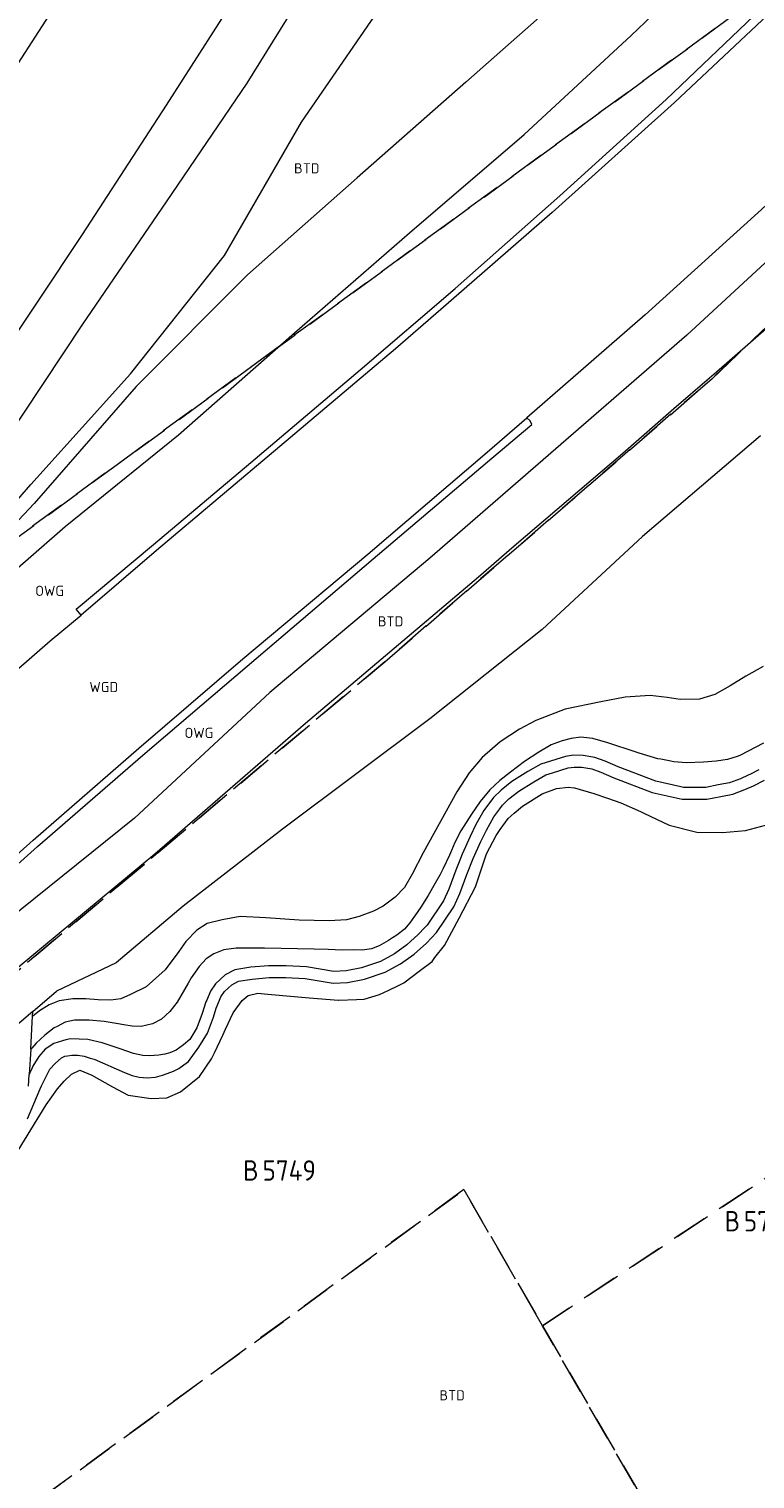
# Model space of a CAD drawing. Header units: metres. Extents: x 207644 to 210135, y 370459 to 373417.
# Tile 258 of 279: x 208530 to 208594, y 372613 to 372741. Entities that reach past the tile are written whole.
import ezdxf
from ezdxf.enums import TextEntityAlignment as Align

# ---------------------------------------------------------------- set-up
doc = ezdxf.new("R2010")
doc.units = ezdxf.units.M
doc.linetypes.add('HIDDEN2', pattern=[4.7625, 3.175, -1.5875])
for name, color, linetype in [('BTD', 7, 'Continuous'), ('KAD_perceelnummer', 212, 'Continuous'), ('KAD_sectie', 212, 'Continuous'), ('KAD_Vastgesteld_Perceel', 212, 'Continuous'), ('OWG', 7, 'Continuous'), ('WGD', 7, 'Continuous')]:
    doc.layers.add(name, color=color, linetype=linetype)
doc.layers.add('GKL', color=52, linetype='Continuous', lineweight=25)
doc.layers.add('GMV', color=7, linetype='Continuous', lineweight=25)
doc.styles.add('ISO', font='isocpeur.ttf', dxfattribs={"height": 1})
doc.styles.add('ISOCP', font='ISOCP.shx', dxfattribs={"height": 1.8})

# ---------------------------------------------------------------- blocks, each defined once
blk = doc.blocks.new('ACMAP_ANN_TEMPLATE_Vastgesteld_Perceelnummer')
at = {"layer": 'KAD_perceelnummer', "style": 'ISOCP'}
blk.add_attdef('Perceelnummer', text='', height=1.8, dxfattribs=at).set_placement((0, 0), align=Align.MIDDLE)
at = {"layer": 'KAD_sectie', "style": 'ISOCP'}
blk.add_attdef('sectie', text='', height=1.8, dxfattribs=at).set_placement((-2.7, 0), align=Align.MIDDLE_RIGHT)

msp = doc.modelspace()

# ---------------------------------------------------------------- linework, layer by layer
at = {"layer": 'GKL', "color": 253, "linetype": 'Continuous', "lineweight": 13}
for points in [[(208582.982, 372740.35), (208592.252, 372749.215)], [(208556.5, 372748.207), (208549.007, 372736.164)], [(208573.514, 372731.612), (208582.982, 372740.35)], [(208549.007, 372736.164), (208541.903, 372725.667)], [(208563.392, 372722.93), (208573.514, 372731.612)], [(208541.903, 372725.667), (208534.501, 372714.888)], [(208553.221, 372714.099), (208563.392, 372722.93)], [(208595.198, 372720.652), (208587.893, 372713.909)], [(208534.501, 372714.888), (208527.486, 372704.3)], [(208542.981, 372705.112), (208553.221, 372714.099)], [(208587.893, 372713.909), (208565.172, 372694.221)], [(208532.984, 372697.007), (208542.981, 372705.112)], [(208523.176, 372688.469), (208532.984, 372697.007)], [(208565.172, 372694.221), (208551.06, 372682.346)], [(208551.06, 372682.346), (208539.084, 372671.269)], [(208539.084, 372671.269), (208526.407, 372661.085)]]:
    msp.add_lwpolyline(points, dxfattribs=at)
at = {"layer": 'GMV', "color": 253, "linetype": 'Continuous', "lineweight": 13}
for points in [[(208592.877, 372854.324), (208587.672, 372843.113), (208582.906, 372833.072), (208577.274, 372821.751), (208571.93, 372811.396), (208566.355, 372800.877), (208560.093, 372789.551), (208553.792, 372778.494), (208547.269, 372767.401), (208539.643, 372754.874), (208533.037, 372744.466), (208526.086, 372733.736), (208519.142, 372723.19), (208511.938, 372712.509), (208504.461, 372701.766), (208497.362, 372691.641), (208490.111, 372681.461), (208482.31, 372670.663), (208474.738, 372660.314), (208466.98, 372649.728), (208459.392, 372639.364), (208451.74, 372628.877), (208444.346, 372618.923), (208436.671, 372608.487)], [(208534.369, 372689.193), (208533.948, 372689.71), (208540.777, 372695.432), (208549.382, 372702.674), (208559.032, 372710.846), (208567.41, 372718.015), (208576.681, 372726.207), (208586.064, 372734.714), (208595.09, 372743.323), (208604.066, 372752.235), (208613.335, 372762.113), (208621.942, 372771.752), (208628.959, 372780.088), (208637.281, 372790.392), (208640.537, 372794.718), (208647.312, 372803.956), (208660.389, 372823.257)], [(208660.9, 372822.933), (208647.674, 372803.316), (208641.08, 372794.296), (208637.801, 372789.932), (208631.571, 372781.982), (208620.397, 372768.882), (208610.557, 372757.969), (208604.858, 372751.928), (208595.515, 372742.623), (208586.789, 372734.443), (208576.005, 372724.727), (208566.164, 372716.169), (208562.162, 372712.688), (208551.94, 372704.072), (208541.033, 372694.903), (208534.369, 372689.193)], [(208669.244, 372813.223), (208662.328, 372802.99), (208652.517, 372789.215), (208646.97, 372781.885), (208640.86, 372774.235), (208629.548, 372760.815), (208619.632, 372749.95), (208613.355, 372743.373), (208604.201, 372734.091), (208594.469, 372725.005), (208584.21, 372715.706), (208573.741, 372706.612)], [(208675.945, 372809.27), (208666.008, 372794.664), (208655.175, 372780.021), (208645.827, 372768.085), (208633.568, 372753.583), (208623.553, 372742.21), (208613.304, 372732.048), (208598.128, 372717.289), (208590.519, 372710.645), (208589.882, 372710.102), (208586.747, 372707.386), (208582.235, 372703.459), (208572.636, 372695.265), (208569.48, 372692.548), (208567.194, 372690.584), (208554.215, 372679.63), (208540.903, 372668.078), (208528.826, 372658.093), (208521.276, 372652.109), (208516.926, 372647.866), (208508.773, 372639.076)], [(208601.516, 372767.314), (208587.624, 372754.037), (208578.113, 372744.846), (208568.358, 372736.25), (208558.755, 372727.794), (208549.076, 372719.237), (208539.235, 372709.367), (208530.231, 372699.045), (208521.09, 372689.356), (208513.21, 372679.877), (208507.111, 372673.616), (208510.696, 372677.74), (208516.113, 372684.173), (208521.717, 372691.272), (208529.951, 372700.73), (208538.739, 372710.503), (208547.057, 372720.929), (208553.847, 372732.718), (208562.11, 372744.728), (208569.14, 372755.354), (208576.782, 372767.816), (208584.279, 372780.562)], [(208450.081, 372605.177), (208457.514, 372615.075), (208462.461, 372621.599), (208462.503, 372621.607), (208462.919, 372622.493), (208467.118, 372628.087), (208474.889, 372638.612), (208481.489, 372647.425), (208488.931, 372657.634), (208496.376, 372667.878), (208504.555, 372679.298), (208511.92, 372689.697), (208519.471, 372700.472), (208526.747, 372711.188), (208534.495, 372722.796), (208541.936, 372734.208), (208549.008, 372745.31)], [(208470.418, 372608.254), (208477.892, 372617.152), (208478.256, 372617.572), (208486.15, 372626.48), (208494.549, 372635.604), (208503.059, 372644.211), (208511.893, 372652.752), (208520.951, 372661.122), (208530.149, 372669.332), (208539.479, 372677.444), (208548.661, 372685.322), (208559.706, 372694.579), (208570.242, 372703.569), (208573.741, 372706.612)], [(208470.879, 372607.832), (208478.42, 372616.836), (208478.627, 372617.11), (208486.658, 372626.168), (208495.077, 372635.11), (208503.607, 372643.792), (208512.326, 372652.252), (208521.448, 372660.648), (208530.534, 372668.748), (208539.84, 372676.812), (208549.059, 372684.687), (208560.186, 372694.165), (208570.647, 372703.041), (208574.185, 372706.023), (208574.055, 372706.332), (208573.741, 372706.612)], [(208594.381, 372705.016), (208583.97, 372696.117)], [(208583.97, 372696.117), (208575.1, 372687.924)], [(208403.521, 372539.255), (208405.964, 372542.639), (208409.688, 372547.785), (208413.256, 372552.616), (208415.763, 372555.904), (208423.39, 372566.133), (208430.599, 372576.106), (208438.217, 372586.376), (208445.526, 372596.145), (208453.171, 372606.216), (208460.538, 372615.79), (208464.117, 372620.376), (208465.896, 372622.437), (208468.772, 372625.765), (208477.258, 372635.295), (208485.852, 372644.248), (208494.759, 372653.245), (208502.694, 372660.99), (208512.891, 372670.466), (208522.12, 372678.642), (208531.652, 372686.913), (208534.369, 372689.193)], [(208575.1, 372687.924), (208565.18, 372680.027)], [(208594.618, 372684.651), (208593.092, 372683.792)], [(208593.092, 372683.792), (208591.705, 372682.952)], [(208582.426, 372681.944), (208580.304, 372681.546)], [(208584.641, 372682.098), (208582.426, 372681.944)], [(208586.151, 372681.906), (208584.641, 372682.098)], [(208587.31, 372681.751), (208586.151, 372681.906)], [(208589.001, 372681.764), (208587.31, 372681.751)], [(208590.36, 372682.192), (208589.001, 372681.764)], [(208591.705, 372682.952), (208590.36, 372682.192)], [(208577.153, 372680.894), (208574.562, 372679.873)], [(208580.304, 372681.546), (208577.153, 372680.894)], [(208565.18, 372680.027), (208552.183, 372670.294)], [(208574.562, 372679.873), (208573.1, 372679.127)], [(208571.406, 372678.012), (208569.818, 372676.628)], [(208573.1, 372679.127), (208571.406, 372678.012)], [(208576.874, 372678.086), (208575.912, 372677.728)], [(208577.655, 372678.29), (208576.874, 372678.086)], [(208578.512, 372678.409), (208577.655, 372678.29)], [(208579.597, 372678.302), (208578.512, 372678.409)], [(208580.895, 372677.927), (208579.597, 372678.302)], [(208583.402, 372677.081), (208580.895, 372677.927)], [(208569.818, 372676.628), (208568.655, 372675.264)], [(208574.828, 372677.103), (208573.552, 372676.268)], [(208575.912, 372677.728), (208574.828, 372677.103)], [(208577.178, 372676.715), (208575.004, 372676.041)], [(208577.879, 372676.821), (208577.178, 372676.715)], [(208578.722, 372676.796), (208577.879, 372676.821)], [(208579.761, 372676.614), (208578.722, 372676.796)], [(208583.667, 372676.991), (208583.402, 372677.081)], [(208585.325, 372676.514), (208583.667, 372676.991)], [(208592.326, 372676.703), (208591.494, 372676.429)], [(208592.583, 372676.788), (208592.326, 372676.703)], [(208594.662, 372677.892), (208592.583, 372676.788)], [(208573.552, 372676.268), (208572.307, 372675.329)], [(208573.832, 372675.371), (208572.43, 372674.497)], [(208575.004, 372676.041), (208573.832, 372675.371)], [(208576.012, 372675.262), (208577.412, 372675.697)], [(208577.412, 372675.697), (208577.942, 372675.777)], [(208577.942, 372675.777), (208578.555, 372675.759)], [(208578.555, 372675.759), (208578.616, 372675.757)], [(208578.616, 372675.757), (208579.496, 372675.603)], [(208579.496, 372675.603), (208580.284, 372675.325)], [(208580.663, 372676.296), (208579.761, 372676.614)], [(208581.815, 372675.802), (208580.663, 372676.296)], [(208585.135, 372674.538), (208581.815, 372675.802)], [(208585.582, 372676.463), (208585.325, 372676.514)], [(208586.47, 372676.286), (208585.582, 372676.463)], [(208586.731, 372676.234), (208586.47, 372676.286)], [(208587.862, 372676.144), (208586.731, 372676.234)], [(208589.365, 372676.206), (208587.862, 372676.144)], [(208590.465, 372676.295), (208589.365, 372676.206)], [(208591.494, 372676.429), (208590.465, 372676.295)], [(208594.238, 372675.524), (208593.5, 372675.147)], [(208568.655, 372675.264), (208567.558, 372673.59)], [(208571.38, 372674.597), (208570.473, 372673.762)], [(208572.307, 372675.329), (208571.38, 372674.597)], [(208572.43, 372674.497), (208571.481, 372673.744)], [(208573.032, 372673.644), (208574.367, 372674.476)], [(208574.367, 372674.476), (208575.422, 372675.079)], [(208575.422, 372675.079), (208576.012, 372675.262)], [(208580.284, 372675.325), (208581.425, 372674.836)], [(208581.425, 372674.836), (208584.832, 372673.538)], [(208587.367, 372674.027), (208585.135, 372674.538)], [(208590.66, 372674.192), (208589.552, 372673.975)], [(208591.657, 372674.388), (208590.66, 372674.192)], [(208592.614, 372674.746), (208591.657, 372674.388)], [(208593.317, 372675.053), (208592.614, 372674.746)], [(208593.005, 372673.78), (208593.763, 372674.11)], [(208593.5, 372675.147), (208593.317, 372675.053)], [(208593.763, 372674.11), (208594.74, 372674.61)], [(208567.558, 372673.59), (208564.598, 372668.201)], [(208570.473, 372673.762), (208569.626, 372672.744)], [(208570.818, 372673.084), (208569.962, 372671.945)], [(208571.481, 372673.744), (208570.818, 372673.084)], [(208571.606, 372672.398), (208572.175, 372672.964)], [(208572.175, 372672.964), (208573.032, 372673.644)], [(208573.36, 372672.31), (208575.106, 372673.414)], [(208575.106, 372673.414), (208576.377, 372673.87)], [(208576.377, 372673.87), (208577.404, 372673.986)], [(208577.404, 372673.986), (208577.969, 372673.953)], [(208577.969, 372673.953), (208579.658, 372673.431)], [(208579.658, 372673.431), (208580.891, 372673.013)], [(208580.891, 372673.013), (208582.057, 372672.618)], [(208584.832, 372673.538), (208587.482, 372672.931)], [(208587.599, 372673.974), (208587.367, 372674.027)], [(208587.482, 372672.931), (208589.653, 372672.933)], [(208588.272, 372673.974), (208587.599, 372673.974)], [(208589.552, 372673.975), (208588.272, 372673.974)], [(208589.653, 372672.933), (208590.903, 372673.178)], [(208590.903, 372673.178), (208591.942, 372673.382)], [(208591.942, 372673.382), (208593.005, 372673.78)], [(208568.851, 372671.623), (208567.932, 372670.143)], [(208569.626, 372672.744), (208568.851, 372671.623)], [(208569.962, 372671.945), (208569.256, 372670.695)], [(208570.836, 372671.373), (208571.367, 372672.08)], [(208571.367, 372672.08), (208571.606, 372672.398)], [(208572.1, 372671.236), (208572.639, 372671.696)], [(208572.639, 372671.696), (208573.36, 372672.31)], [(208582.057, 372672.618), (208583.804, 372671.858)], [(208583.804, 372671.858), (208584.102, 372671.714)], [(208584.102, 372671.714), (208586.319, 372670.646)], [(208552.183, 372670.294), (208543.385, 372663.496)], [(208569.256, 372670.695), (208568.74, 372669.649)], [(208570.177, 372670.208), (208570.836, 372671.373)], [(208571.033, 372669.721), (208571.404, 372670.248)], [(208571.404, 372670.248), (208572.1, 372671.236)], [(208586.319, 372670.646), (208588.757, 372670.04)], [(208593.068, 372670.182), (208594.847, 372670.658)], [(208567.403, 372669.113), (208567.099, 372668.408)], [(208567.932, 372670.143), (208567.403, 372669.113)], [(208568.74, 372669.649), (208568.045, 372668.092)], [(208569.007, 372667.691), (208569.683, 372669.206)], [(208569.683, 372669.206), (208570.177, 372670.208)], [(208570.184, 372668.113), (208571.033, 372669.721)], [(208588.757, 372670.04), (208591.034, 372670.005)], [(208591.034, 372670.005), (208593.068, 372670.182)], [(208564.598, 372668.201), (208563.624, 372666.313)], [(208566.927, 372668.009), (208566.367, 372666.806)], [(208567.099, 372668.408), (208566.927, 372668.009)], [(208568.045, 372668.092), (208567.833, 372667.546)], [(208568.462, 372666.29), (208569.007, 372667.691)], [(208569.207, 372665.201), (208570.184, 372668.113)], [(208566.367, 372666.806), (208566.088, 372666.302)], [(208567.489, 372666.664), (208566.857, 372665.001)], [(208567.833, 372667.546), (208567.489, 372666.664)], [(208562.932, 372665.138), (208562.113, 372664.294)], [(208563.624, 372666.313), (208562.932, 372665.138)], [(208565.658, 372665.525), (208565.049, 372664.442)], [(208566.088, 372666.302), (208565.658, 372665.525)], [(208567.772, 372662.434), (208569.207, 372665.201)], [(208567.821, 372664.604), (208568.462, 372666.29)], [(208562.113, 372664.294), (208561.064, 372663.494)], [(208565.049, 372664.442), (208564.398, 372663.415)], [(208566.388, 372663.95), (208564.948, 372661.818)], [(208566.857, 372665.001), (208566.388, 372663.95)], [(208567.302, 372663.442), (208567.821, 372664.604)], [(208543.385, 372663.496), (208537.465, 372658.499)], [(208548.433, 372662.578), (208546.849, 372662.28)], [(208550.683, 372662.468), (208548.433, 372662.578)], [(208558.929, 372662.568), (208557.815, 372662.285)], [(208560.219, 372663.047), (208558.929, 372662.568)], [(208561.064, 372663.494), (208560.219, 372663.047)], [(208563.837, 372662.604), (208563.426, 372662.014)], [(208563.87, 372662.651), (208563.837, 372662.604)], [(208564.398, 372663.415), (208563.87, 372662.651)], [(208565.766, 372661.167), (208567.302, 372663.442)], [(208544.599, 372661.388), (208543.628, 372660.369)], [(208545.512, 372661.956), (208544.599, 372661.388)], [(208546.849, 372662.28), (208545.512, 372661.956)], [(208553.637, 372662.246), (208550.683, 372662.468)], [(208556.288, 372662.186), (208553.637, 372662.246)], [(208557.815, 372662.285), (208556.288, 372662.186)], [(208562.935, 372661.452), (208562.258, 372660.921)], [(208563.426, 372662.014), (208562.935, 372661.452)], [(208564.756, 372661.612), (208564.165, 372660.978)], [(208564.948, 372661.818), (208564.756, 372661.612)], [(208566.471, 372660.015), (208567.772, 372662.434)], [(208543.628, 372660.369), (208543.003, 372659.483)], [(208560.722, 372659.995), (208560.028, 372659.721)], [(208561.53, 372660.449), (208560.722, 372659.995)], [(208561.898, 372660.688), (208561.53, 372660.449)], [(208562.258, 372660.921), (208561.898, 372660.688)], [(208563.157, 372660.078), (208562.049, 372659.286)], [(208564.165, 372660.978), (208563.157, 372660.078)], [(208563.809, 372659.263), (208564.894, 372660.233)], [(208564.894, 372660.233), (208565.766, 372661.167)], [(208565.636, 372658.947), (208566.471, 372660.015)], [(208543.003, 372659.483), (208541.797, 372657.872)], [(208545.432, 372658.849), (208544.822, 372658.169)], [(208546.093, 372659.293), (208545.432, 372658.849)], [(208546.998, 372659.626), (208546.093, 372659.293)], [(208548.079, 372659.784), (208546.998, 372659.626)], [(208550.592, 372659.772), (208548.079, 372659.784)], [(208554.969, 372659.695), (208550.592, 372659.772)], [(208556.209, 372659.654), (208554.969, 372659.695)], [(208557.432, 372659.618), (208556.209, 372659.654)], [(208558.464, 372659.625), (208557.432, 372659.618)], [(208559.212, 372659.609), (208558.464, 372659.625)], [(208560.028, 372659.721), (208559.212, 372659.609)], [(208562.049, 372659.286), (208560.824, 372658.615)], [(208562.604, 372658.402), (208563.809, 372659.263)], [(208565.38, 372658.619), (208565.636, 372658.947)], [(208537.465, 372658.499), (208532.211, 372655.993)], [(208541.797, 372657.872), (208540.115, 372656.361)], [(208544.822, 372658.169), (208544.102, 372657.171)], [(208547.106, 372657.425), (208546.237, 372656.634)], [(208547.967, 372657.862), (208547.106, 372657.425)], [(208549.374, 372658.095), (208547.967, 372657.862)], [(208550.943, 372658.223), (208549.374, 372658.095)], [(208552.481, 372658.224), (208550.943, 372658.223)], [(208554.281, 372658.136), (208552.481, 372658.224)], [(208556.709, 372657.738), (208554.281, 372658.136)], [(208557.785, 372657.785), (208556.709, 372657.738)], [(208559.141, 372658.06), (208557.785, 372657.785)], [(208560.824, 372658.615), (208559.141, 372658.06)], [(208559.409, 372657.051), (208561.241, 372657.655)], [(208561.241, 372657.655), (208562.604, 372658.402)], [(208562.893, 372656.732), (208564.235, 372657.75)], [(208564.235, 372657.75), (208565.38, 372658.619)], [(208540.115, 372656.361), (208538.755, 372655.683)], [(208543.838, 372656.708), (208542.878, 372655.021)], [(208544.102, 372657.171), (208543.838, 372656.708)], [(208546.237, 372656.634), (208545.814, 372655.978)], [(208547.044, 372655.959), (208547.703, 372656.56)], [(208547.703, 372656.56), (208548.295, 372656.86)], [(208548.295, 372656.86), (208549.502, 372657.06)], [(208549.502, 372657.06), (208550.986, 372657.181)], [(208550.986, 372657.181), (208552.456, 372657.182)], [(208552.456, 372657.182), (208554.171, 372657.098)], [(208554.171, 372657.098), (208556.647, 372656.693)], [(208556.647, 372656.693), (208557.912, 372656.747)], [(208557.912, 372656.747), (208559.409, 372657.051)], [(208561.493, 372656.047), (208562.419, 372656.5)], [(208562.419, 372656.5), (208562.893, 372656.732)], [(208530.116, 372654.208), (208532.211, 372655.993)], [(208532.446, 372655.138), (208531.547, 372654.786)], [(208533.66, 372655.304), (208532.446, 372655.138)], [(208534.792, 372655.318), (208533.66, 372655.304)], [(208535.873, 372655.23), (208534.792, 372655.318)], [(208536.995, 372655.196), (208535.873, 372655.23)], [(208537.898, 372655.302), (208536.995, 372655.196)], [(208538.755, 372655.683), (208537.898, 372655.302)], [(208542.878, 372655.021), (208542.202, 372654.185)], [(208545.41, 372655.048), (208545.087, 372654.032)], [(208545.475, 372655.198), (208545.41, 372655.048)], [(208545.814, 372655.978), (208545.475, 372655.198)], [(208546.387, 372654.681), (208546.736, 372655.485)], [(208546.736, 372655.485), (208547.04, 372655.955)], [(208547.04, 372655.955), (208547.044, 372655.959)], [(208547.804, 372654.076), (208548.616, 372655.178)], [(208548.616, 372655.178), (208549.129, 372655.603)], [(208549.129, 372655.603), (208550.004, 372655.799)], [(208550.004, 372655.799), (208550.875, 372655.729)], [(208550.875, 372655.729), (208554.534, 372655.391)], [(208554.534, 372655.391), (208557.128, 372655.206)], [(208557.128, 372655.206), (208557.159, 372655.207)], [(208557.159, 372655.207), (208558.71, 372655.251)], [(208558.71, 372655.251), (208559.384, 372655.27)], [(208559.384, 372655.27), (208560.747, 372655.682)], [(208560.747, 372655.682), (208561.493, 372656.047)], [(208530.116, 372654.208), (208523.435, 372648.515), (208515.425, 372642.798), (208508.773, 372639.076)], [(208529.927, 372650.856), (208530.062, 372653.251), (208530.09, 372653.748)], [(208530.705, 372654.262), (208530.09, 372653.748)], [(208530.09, 372653.748), (208530.116, 372654.208)], [(208531.547, 372654.786), (208530.705, 372654.262)], [(208542.202, 372654.185), (208541.481, 372653.526)], [(208545.087, 372654.032), (208544.616, 372652.74)], [(208545.555, 372652.275), (208546.074, 372653.696)], [(208546.074, 372653.696), (208546.321, 372654.475)], [(208546.321, 372654.475), (208546.387, 372654.681)], [(208547.129, 372652.627), (208547.804, 372654.076)], [(208531.595, 372652.437), (208531.165, 372652.113)], [(208532.013, 372652.751), (208531.595, 372652.437)], [(208532.267, 372652.88), (208532.013, 372652.751)], [(208532.978, 372653.241), (208532.267, 372652.88)], [(208533.799, 372653.417), (208532.978, 372653.241)], [(208535.102, 372653.44), (208533.799, 372653.417)], [(208536.43, 372653.32), (208535.102, 372653.44)], [(208537.644, 372653.111), (208536.43, 372653.32)], [(208538.166, 372653.016), (208537.644, 372653.111)], [(208538.887, 372652.886), (208538.166, 372653.016)], [(208539.689, 372652.877), (208538.887, 372652.886)], [(208540.688, 372653.091), (208539.689, 372652.877)], [(208541.481, 372653.526), (208540.688, 372653.091)], [(208544.616, 372652.74), (208544.154, 372652.017)], [(208546.885, 372652.103), (208547.129, 372652.627)], [(208530.4, 372651.396), (208530.021, 372650.963)], [(208531.165, 372652.113), (208530.4, 372651.396)], [(208531.975, 372651.363), (208531.209, 372650.861)], [(208532.72, 372651.617), (208531.975, 372651.363)], [(208533.026, 372651.681), (208532.72, 372651.617)], [(208533.452, 372651.77), (208533.026, 372651.681)], [(208534.985, 372651.718), (208533.452, 372651.77)], [(208536.241, 372651.419), (208534.985, 372651.718)], [(208537.828, 372650.906), (208536.241, 372651.419)], [(208543.432, 372651.254), (208542.785, 372650.795)], [(208543.972, 372651.732), (208543.432, 372651.254)], [(208543.857, 372649.767), (208544.771, 372651.048)], [(208544.154, 372652.017), (208543.972, 372651.732)], [(208544.771, 372651.048), (208545.555, 372652.275)], [(208546.161, 372650.543), (208546.885, 372652.103)], [(208529.927, 372650.856), (208529.803, 372648.641)], [(208530.021, 372650.963), (208529.927, 372650.856)], [(208530.652, 372650.229), (208530.125, 372649.377)], [(208531.209, 372650.861), (208530.652, 372650.229)], [(208532.098, 372649.614), (208532.635, 372650.097)], [(208532.635, 372650.097), (208532.939, 372650.254)], [(208532.939, 372650.254), (208533.184, 372650.285)], [(208533.184, 372650.285), (208533.569, 372650.342)], [(208533.569, 372650.342), (208534.08, 372650.336)], [(208534.08, 372650.336), (208534.648, 372650.253)], [(208534.648, 372650.253), (208535.184, 372650.086)], [(208535.184, 372650.086), (208535.539, 372649.976)], [(208535.539, 372649.976), (208538.205, 372648.799)], [(208539.019, 372650.473), (208537.828, 372650.906)], [(208539.818, 372650.313), (208539.019, 372650.473)], [(208540.434, 372650.271), (208539.818, 372650.313)], [(208541.242, 372650.339), (208540.434, 372650.271)], [(208541.775, 372650.429), (208541.242, 372650.339)], [(208542.208, 372650.543), (208541.775, 372650.429)], [(208542.785, 372650.795), (208542.208, 372650.543)], [(208543.465, 372649.475), (208543.857, 372649.767)], [(208544.851, 372648.464), (208545.911, 372650.005)], [(208545.911, 372650.005), (208546.161, 372650.543)], [(208529.744, 372647.594), (208529.803, 372648.641)], [(208529.849, 372648.77), (208529.803, 372648.641)], [(208529.986, 372649.072), (208529.849, 372648.77)], [(208530.125, 372649.377), (208529.986, 372649.072)], [(208530.875, 372647.634), (208531.625, 372649.103)], [(208531.625, 372649.103), (208532.098, 372649.614)], [(208532.89, 372648.051), (208533.522, 372648.648)], [(208533.522, 372648.648), (208534.253, 372649.011)], [(208534.253, 372649.011), (208535.339, 372648.577)], [(208535.339, 372648.577), (208537.144, 372647.551)], [(208538.205, 372648.799), (208538.889, 372648.542)], [(208538.889, 372648.542), (208539.516, 372648.394)], [(208540.944, 372648.408), (208541.581, 372648.567)], [(208541.581, 372648.567), (208541.995, 372648.726)], [(208541.995, 372648.726), (208542.55, 372648.939)], [(208542.55, 372648.939), (208542.608, 372648.961)], [(208542.608, 372648.961), (208543.014, 372649.163)], [(208543.014, 372649.163), (208543.465, 372649.475)], [(208543.146, 372647.101), (208544.851, 372648.464)], [(208529.645, 372644.716), (208530.764, 372647.372)], [(208530.764, 372647.372), (208530.875, 372647.634)], [(208531.283, 372645.951), (208532.297, 372647.378)], [(208532.297, 372647.378), (208532.89, 372648.051)], [(208537.144, 372647.551), (208538.528, 372646.8)], [(208539.516, 372648.394), (208540.227, 372648.324)], [(208540.227, 372648.324), (208540.944, 372648.408)], [(208528.013, 372640.627), (208531.283, 372645.951)], [(208538.528, 372646.8), (208540.566, 372646.515)], [(208540.566, 372646.515), (208541.945, 372646.559)], [(208541.945, 372646.559), (208543.146, 372647.101)]]:
    msp.add_lwpolyline(points, dxfattribs=at)
at = {"layer": 'KAD_Vastgesteld_Perceel', "color": 253, "linetype": 'HIDDEN2', "lineweight": 13}
for points in [[(208427.614, 372608.829), (208435.35, 372623.7), (208455.011, 372639.432), (208472.967, 372653.801), (208501.59, 372675.507), (208527.635, 372695.242), (208632.725, 372771.831), (208655.023, 372787.934), (208668.518, 372797.679)], [(208469.681, 372598.818), (208489.914, 372620.409), (208519.323, 372649.841), (208561.217, 372685.077), (208590.087, 372710.028), (208623.711, 372742.047), (208623.711, 372742.047), (208628.02, 372746.749), (208632.27, 372751.504), (208636.461, 372756.313), (208640.591, 372761.173), (208644.66, 372766.084), (208648.667, 372771.045), (208652.613, 372776.057), (208656.495, 372781.117), (208660.314, 372786.225)], [(208660.314, 372786.225), (208656.495, 372781.117), (208652.613, 372776.057), (208648.667, 372771.045), (208644.66, 372766.084), (208640.591, 372761.173), (208636.461, 372756.313), (208632.27, 372751.504), (208628.02, 372746.749), (208623.711, 372742.047), (208590.087, 372710.028), (208561.217, 372685.077), (208519.323, 372649.841), (208489.914, 372620.409), (208469.681, 372598.818)], [(208632.725, 372771.831), (208527.635, 372695.242), (208501.59, 372675.507), (208472.967, 372653.801), (208455.011, 372639.432), (208462.683, 372649.782), (208470.306, 372660.169), (208477.879, 372670.592), (208485.401, 372681.052), (208492.874, 372691.547), (208500.296, 372702.078), (208507.668, 372712.644), (208512.641, 372719.868), (208517.549, 372727.137), (208522.391, 372734.45), (208527.166, 372741.806)], [(208688.723, 372701.579), (208575.145, 372626.451), (208568.195, 372638.469), (208468.885, 372566.033)], [(208621.419, 372546.429), (208575.145, 372626.451), (208688.723, 372701.579)]]:
    msp.add_lwpolyline(points, dxfattribs=at)
msp.add_lwpolyline([(208575.145, 372626.451), (208621.419, 372546.429), (208461.387, 372466.11), (208453.68, 372468.094), (208417.118, 372477.466), (208417.088, 372477.474), (208422.124, 372486.038), (208430.563, 372494.071), (208436.807, 372502.551), (208446.393, 372521.743), (208447.355, 372533.192), (208457.871, 372549.778), (208468.885, 372566.033), (208568.195, 372638.469), (208575.145, 372626.451)], close=True, dxfattribs=at)

# ---------------------------------------------------------------- block references
ref = msp.add_blockref('ACMAP_ANN_TEMPLATE_Vastgesteld_Perceelnummer', (208552.763, 372640.163), dxfattribs=at)
ref.add_attrib('Perceelnummer', '5749', dxfattribs={"layer": 'KAD_perceelnummer', "lineweight": 13, "height": 1.8, "style": 'ISOCP'}).set_placement((208552.763, 372640.163), align=Align.MIDDLE)
ref.add_attrib('sectie', 'B', dxfattribs={"layer": 'KAD_sectie', "lineweight": 13, "height": 1.8, "style": 'ISOCP'}).set_placement((208550.063, 372640.163), align=Align.MIDDLE_RIGHT)
ref = msp.add_blockref('ACMAP_ANN_TEMPLATE_Vastgesteld_Perceelnummer', (208595.297, 372635.68), dxfattribs=at)
ref.add_attrib('Perceelnummer', '5748', dxfattribs={"layer": 'KAD_perceelnummer', "lineweight": 13, "height": 1.8, "style": 'ISOCP'}).set_placement((208595.297, 372635.68), align=Align.MIDDLE)
ref.add_attrib('sectie', 'B', dxfattribs={"layer": 'KAD_sectie', "lineweight": 13, "height": 1.8, "style": 'ISOCP'}).set_placement((208592.597, 372635.68), align=Align.MIDDLE_RIGHT)

# ---------------------------------------------------------------- texts
at = {"layer": 'BTD', "color": 253, "linetype": 'Continuous', "lineweight": 13, "style": 'ISO'}
for p in [(208554.314, 372728.633), (208561.718, 372688.639), (208567.158, 372620.314)]:
    msp.add_text('BTD', height=0.9, dxfattribs=at).set_placement(p, align=Align.MIDDLE_CENTER)
at = {"layer": 'OWG', "color": 253, "linetype": 'Continuous', "lineweight": 13, "style": 'ISO'}
for p in [(208531.596, 372691.332), (208544.787, 372678.791)]:
    msp.add_text('OWG', height=0.9, dxfattribs=at).set_placement(p, align=Align.MIDDLE_CENTER)
at = {"layer": 'WGD', "color": 253, "linetype": 'Continuous', "lineweight": 13, "style": 'ISO'}
msp.add_text('WGD', height=0.9, dxfattribs=at).set_placement((208536.383, 372682.836), align=Align.MIDDLE_CENTER)

doc.saveas('drawing.dxf')
